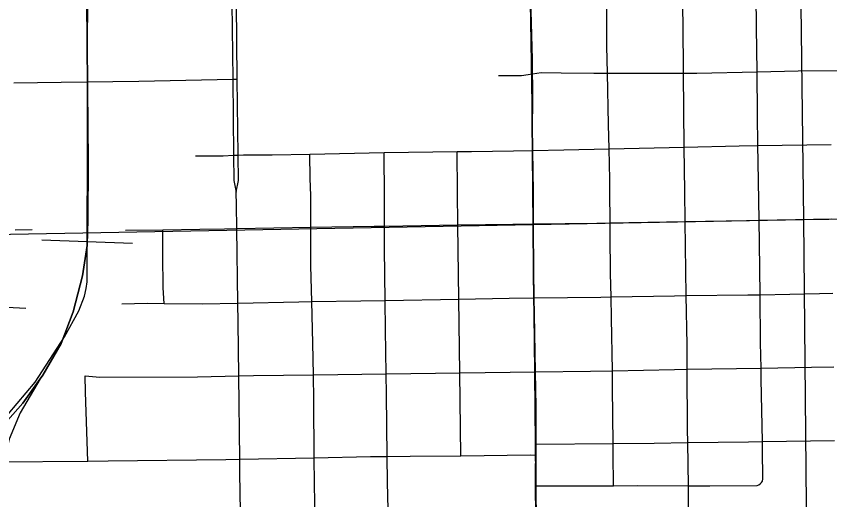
# Model space of a CAD drawing. Extents: x 23.6 to 68.7, y -63 to -29.
# Drawn here: x 44.053 to 44.728, y -48.808 to -48.406 of the extents above; entities that cross this region are included whole.
import ezdxf

# ---------------------------------------------------------------- set-up
doc = ezdxf.new("R2010")
doc.units = 0
for name, color, linetype in [('tdCoCityStreetMinor', 7, 'Continuous'), ('tdCoPriCL', 7, 'Continuous'), ('tdCoPrimary', 7, 'Continuous'), ('tdCoPriNonDiv', 7, 'Continuous'), ('tdCoPriNonDivCL', 7, 'Continuous'), ('tdCoRRCL', 7, 'Continuous'), ('tdCoSectLine', 7, 'Continuous')]:
    doc.layers.add(name, color=color, linetype=linetype)

msp = doc.modelspace()

# ---------------------------------------------------------------- linework, layer by layer
at = {"layer": 'tdCoCityStreetMinor'}
for p, q in [((44.23201, -48.39539), (44.23274, -48.45844)), ((44.23655, -48.45836), (44.23582, -48.39553)), ((44.54354, -48.45339), (44.6066, -48.45339)), ((44.60718, -48.51486), (44.6066, -48.45339)), ((44.23274, -48.45844), (44.23348, -48.52164)), ((44.23729, -48.52145), (44.23655, -48.45836)), ((44.6683, -48.51363), (44.72889, -48.51281)), ((44.29675, -48.5206), (44.3584, -48.51934)), ((44.3584, -48.51934), (44.4188, -48.5186)), ((44.66921, -48.57557), (44.72938, -48.57443)), ((44.23609, -48.58249), (44.29742, -48.58142)), ((44.23703, -48.6443), (44.23609, -48.58249)), ((44.35866, -48.58037), (44.41955, -48.57943)), ((44.4202, -48.64109), (44.41955, -48.57943)), ((44.5457, -48.57774), (44.60792, -48.57665)), ((44.60887, -48.63809), (44.60792, -48.57665)), ((44.05226, -48.58364), (44.06639, -48.58338)), ((44.14379, -48.58385), (44.1747, -48.58341)), ((44.42105, -48.70214), (44.4202, -48.64109)), ((44.29969, -48.70375), (44.35998, -48.70294)), ((44.42188, -48.77098), (44.42105, -48.70214)), ((44.60963, -48.69921), (44.67088, -48.69823)), ((44.23862, -48.77396), (44.2378, -48.70468)), ((44.48437, -48.7615), (44.54809, -48.76089)), ((44.61067, -48.796), (44.61011, -48.76017)), ((44.67192, -48.75929), (44.73186, -48.75838)), ((43.99397, -48.77653), (44.11275, -48.77551)), ((44.23862, -48.77396), (44.3004, -48.77269))]:
    msp.add_line(p, q, dxfattribs=at)
for points in [[(44.54354, -48.45339), (44.54305, -48.43112), (44.54305, -48.39053)], [(44.6066, -48.45339), (44.60622, -48.41239), (44.60581, -48.38948)], [(44.66753, -48.45232), (44.66713, -48.41557), (44.6667, -48.38847)], [(44.45313, -48.45531), (44.47221, -48.45538), (44.48147, -48.45406), (44.48866, -48.45303), (44.50523, -48.45317), (44.53207, -48.45339), (44.54354, -48.45339)], [(44.54489, -48.51625), (44.54447, -48.49609), (44.54354, -48.45339)], [(44.6066, -48.45339), (44.61761, -48.45339), (44.66753, -48.45232)], [(44.66753, -48.45232), (44.70171, -48.45158), (44.7755, -48.45104), (44.84982, -48.44961)], [(44.6683, -48.51363), (44.66792, -48.48801), (44.66753, -48.45232)], [(44.05138, -48.46143), (44.09053, -48.4609), (44.15485, -48.46003), (44.23274, -48.45844)], [(44.23274, -48.45844), (44.2346, -48.4584), (44.23655, -48.45836)], [(44.54489, -48.51625), (44.56987, -48.51569), (44.60718, -48.51486)], [(44.60718, -48.51486), (44.65256, -48.51384), (44.6683, -48.51363)], [(44.60792, -48.57665), (44.60753, -48.5518), (44.60718, -48.51486)], [(44.66921, -48.57557), (44.66851, -48.52698), (44.6683, -48.51363)], [(44.20185, -48.52206), (44.22486, -48.52206), (44.23348, -48.52164)], [(44.23348, -48.52164), (44.23534, -48.52154), (44.23729, -48.52145)], [(44.23348, -48.52164), (44.23372, -48.5426), (44.23568, -48.5522)], [(44.23568, -48.5522), (44.23572, -48.55198), (44.23572, -48.55197), (44.23753, -48.54247), (44.23729, -48.52145)], [(44.23729, -48.52145), (44.24171, -48.52123), (44.26555, -48.52123), (44.29675, -48.5206)], [(44.29742, -48.58142), (44.29742, -48.55493), (44.2969, -48.5408), (44.29675, -48.5206)], [(44.35866, -48.58037), (44.35856, -48.55538), (44.35841, -48.52066), (44.3584, -48.51934)], [(44.4188, -48.5186), (44.43071, -48.51846), (44.4657, -48.51803), (44.48168, -48.51767), (44.50727, -48.5171), (44.54489, -48.51625)], [(44.41955, -48.57943), (44.41922, -48.55222), (44.4188, -48.5186)], [(44.5457, -48.57774), (44.5455, -48.55154), (44.54542, -48.54161), (44.54489, -48.51625)], [(44.23609, -48.58249), (44.23579, -48.56299), (44.23568, -48.5522)], [(44.60792, -48.57665), (44.6587, -48.57576), (44.66921, -48.57557)], [(44.67, -48.63739), (44.66949, -48.59469), (44.66921, -48.57557)], [(44.1747, -48.58341), (44.20561, -48.58296), (44.22606, -48.58267), (44.23609, -48.58249)], [(44.29742, -48.58142), (44.35015, -48.5805), (44.35866, -48.58037)], [(44.29827, -48.64314), (44.29742, -48.61329), (44.29742, -48.58142)], [(44.35916, -48.64216), (44.35866, -48.59916), (44.35866, -48.58037)], [(44.41955, -48.57943), (44.46497, -48.57872), (44.48223, -48.57853), (44.53461, -48.57793), (44.5457, -48.57774)], [(44.54651, -48.6392), (44.54613, -48.61974), (44.54578, -48.58749), (44.5457, -48.57774)], [(44.17594, -48.64461), (44.17513, -48.63159), (44.17472, -48.60467), (44.1747, -48.58341)], [(44.67, -48.63739), (44.71921, -48.63641), (44.7303, -48.63622)], [(44.23703, -48.6443), (44.28754, -48.6433), (44.29827, -48.64314)], [(44.29827, -48.64314), (44.33912, -48.64252), (44.35916, -48.64216)], [(44.29969, -48.70375), (44.29925, -48.67767), (44.29827, -48.64314)], [(44.35916, -48.64216), (44.4202, -48.64109), (44.4202, -48.64109)], [(44.35998, -48.70294), (44.35945, -48.66642), (44.35916, -48.64216)], [(44.4202, -48.64109), (44.46194, -48.64035), (44.48283, -48.64008), (44.53792, -48.63937), (44.54651, -48.6392)], [(44.54651, -48.6392), (44.59894, -48.63819), (44.60887, -48.63809)], [(44.54756, -48.70042), (44.54684, -48.65672), (44.54651, -48.6392)], [(44.60887, -48.63809), (44.65976, -48.63759), (44.67, -48.63739)], [(44.60963, -48.69921), (44.6095, -48.67894), (44.60887, -48.63809)], [(44.67088, -48.69823), (44.67048, -48.67736), (44.67, -48.63739)], [(43.99262, -48.64621), (44.00191, -48.64621), (44.03485, -48.64706), (44.0612, -48.64855)], [(44.1409, -48.64507), (44.16176, -48.64448), (44.17594, -48.64461)], [(44.17594, -48.64461), (44.20743, -48.64488), (44.23703, -48.6443)], [(44.2378, -48.70468), (44.23727, -48.66015), (44.23703, -48.6443)], [(44.67088, -48.69823), (44.71275, -48.69757), (44.73107, -48.69718)], [(44.2378, -48.70468), (44.25014, -48.70441), (44.29969, -48.70375)], [(44.3004, -48.77269), (44.30004, -48.72504), (44.29969, -48.70375)], [(44.35998, -48.70294), (44.40092, -48.7024), (44.42104, -48.70214), (44.42105, -48.70214)], [(44.36079, -48.77162), (44.36023, -48.72033), (44.35998, -48.70294)], [(44.42105, -48.70214), (44.48379, -48.70136), (44.52956, -48.70079), (44.54756, -48.70042)], [(44.54756, -48.70042), (44.59901, -48.69938), (44.60963, -48.69921)], [(44.54809, -48.76089), (44.54779, -48.71469), (44.54756, -48.70042)], [(44.61011, -48.76017), (44.60994, -48.7493), (44.60963, -48.69921)], [(44.67192, -48.75929), (44.67107, -48.70748), (44.67088, -48.69823)], [(44.11275, -48.77551), (44.11078, -48.7183), (44.11053, -48.70462), (44.1225, -48.70582), (44.20363, -48.70542), (44.2378, -48.70468)], [(44.54809, -48.76089), (44.58209, -48.76056), (44.61011, -48.76017)], [(44.54839, -48.79591), (44.54815, -48.76958), (44.54809, -48.76089)], [(44.61011, -48.76017), (44.66037, -48.75947), (44.67192, -48.75929)], [(44.61067, -48.796), (44.62835, -48.79606), (44.66752, -48.79566), (44.66897, -48.79521), (44.67024, -48.7944), (44.67127, -48.79329), (44.67194, -48.79202), (44.67197, -48.79196), (44.67231, -48.79048), (44.67225, -48.78897), (44.67205, -48.76712), (44.67192, -48.75929)], [(44.36079, -48.77162), (44.38004, -48.77147), (44.42188, -48.77098)], [(44.42188, -48.77098), (44.47968, -48.7703), (44.48441, -48.77061)], [(44.11275, -48.77551), (44.12952, -48.77536), (44.22695, -48.7742), (44.23862, -48.77396)], [(44.24054, -48.8969), (44.23875, -48.78543), (44.23862, -48.77396)], [(44.3004, -48.77269), (44.34709, -48.77173), (44.36079, -48.77162)], [(44.30227, -48.89623), (44.30161, -48.86008), (44.30056, -48.79387), (44.3004, -48.77269)], [(44.36369, -48.89533), (44.36102, -48.79308), (44.36079, -48.77162)], [(44.4843, -48.79595), (44.48605, -48.79606), (44.54839, -48.79591)], [(44.54839, -48.79591), (44.56832, -48.79586), (44.61067, -48.796)], [(44.61303, -48.96531), (44.61192, -48.89201), (44.61082, -48.8052), (44.61067, -48.796)]]:
    msp.add_lwpolyline(points, dxfattribs=at)
at = {"layer": 'tdCoPriCL'}
msp.add_lwpolyline([(44.48399, -48.81256), (44.48382, -48.79587), (44.48371, -48.79037), (44.48382, -48.78376), (44.48403, -48.77061), (44.484, -48.7615), (44.48388, -48.73048), (44.48341, -48.70136), (44.48265, -48.65329), (44.48245, -48.64008), (44.48215, -48.6195), (44.48185, -48.57853), (44.48166, -48.55193), (44.4813, -48.51767), (44.48107, -48.49658), (44.48115, -48.47846), (44.48121, -48.46359), (44.48109, -48.45406), (44.48109, -48.45402), (44.48094, -48.44182), (44.48038, -48.42205), (44.47934, -48.39158), (44.47847, -48.35339), (44.47813, -48.32883)], dxfattribs=at)
at = {"layer": 'tdCoPrimary'}
msp.add_line((44.48432, -48.79037), (44.48435, -48.78377), dxfattribs=at)
msp.add_line((44.48432, -48.79037), (44.48435, -48.78377), dxfattribs=at)
for points in [[(44.48076, -48.42205), (44.47991, -48.39157), (44.47953, -48.37772)], [(44.48076, -48.42205), (44.47991, -48.39157), (44.47953, -48.37772)], [(44.48495, -48.85894), (44.4843, -48.79595), (44.48432, -48.79037), (44.48435, -48.78377), (44.48441, -48.77061), (44.48437, -48.7615), (44.48426, -48.73048), (44.48379, -48.70136), (44.48303, -48.65329), (44.48283, -48.64008), (44.48253, -48.6195), (44.48223, -48.57853), (44.48213, -48.56496), (44.48204, -48.55193), (44.48168, -48.51767), (44.48145, -48.49658), (44.48153, -48.47846), (44.48159, -48.46359), (44.48147, -48.45406), (44.48131, -48.44182), (44.48076, -48.42205), (44.47991, -48.39157)], [(44.48153, -48.47846), (44.48159, -48.46359), (44.48147, -48.45406), (44.48131, -48.44182), (44.48076, -48.42205)], [(44.48153, -48.47846), (44.48159, -48.46359), (44.48147, -48.45406), (44.48131, -48.44182), (44.48076, -48.42205)], [(44.48168, -48.51767), (44.48145, -48.49658), (44.48153, -48.47846)], [(44.48168, -48.51767), (44.48145, -48.49658), (44.48153, -48.47846)], [(44.48213, -48.56496), (44.48204, -48.55193), (44.48168, -48.51767)], [(44.48213, -48.56496), (44.48204, -48.55193), (44.48168, -48.51767)], [(44.48435, -48.78377), (44.48441, -48.77061), (44.48437, -48.7615), (44.48426, -48.73048), (44.48379, -48.70136), (44.48303, -48.65329), (44.48283, -48.64008), (44.48253, -48.6195), (44.48223, -48.57853), (44.48213, -48.56496)], [(44.48435, -48.78377), (44.48441, -48.77061), (44.48437, -48.7615), (44.48426, -48.73048), (44.48379, -48.70136), (44.48303, -48.65329), (44.48283, -48.64008), (44.48253, -48.6195), (44.48223, -48.57853), (44.48213, -48.56496)], [(44.48495, -48.85894), (44.4843, -48.79595), (44.48432, -48.79037)], [(44.48495, -48.85894), (44.4843, -48.79595), (44.48432, -48.79037)]]:
    msp.add_lwpolyline(points, dxfattribs=at)
at = {"layer": 'tdCoPriNonDiv'}
msp.add_lwpolyline([(44.43904, -47.29275), (44.44717, -47.50015), (44.46246, -47.74133), (44.47332, -47.92382), (44.47455, -47.9687), (44.47659, -48.22128), (44.48111, -48.49657), (44.48375, -48.79036), (44.48504, -48.91453), (44.48268, -48.94394), (44.47524, -48.98642)], dxfattribs=at)
at = {"layer": 'tdCoPriNonDivCL'}
msp.add_lwpolyline([(44.48494, -48.89363), (44.48392, -48.79595), (44.48394, -48.79037), (44.48397, -48.78377), (44.48403, -48.77061), (44.484, -48.7615), (44.48388, -48.73048), (44.48342, -48.70136), (44.48265, -48.65329), (44.48245, -48.64008), (44.48215, -48.6195), (44.48185, -48.57853), (44.48166, -48.55193), (44.4813, -48.51767), (44.48107, -48.49658), (44.48115, -48.47846), (44.48121, -48.46359), (44.48109, -48.45406), (44.48094, -48.44182), (44.48038, -48.42205), (44.47954, -48.39157), (44.47915, -48.37772), (44.47847, -48.35339), (44.47813, -48.32883)], dxfattribs=at)
msp.add_lwpolyline([(44.48494, -48.89363), (44.48392, -48.79595), (44.48394, -48.79037), (44.48397, -48.78377), (44.48403, -48.77061), (44.484, -48.7615), (44.48388, -48.73048), (44.48342, -48.70136), (44.48265, -48.65329), (44.48245, -48.64008), (44.48215, -48.6195), (44.48185, -48.57853), (44.48166, -48.55193), (44.4813, -48.51767), (44.48107, -48.49658), (44.48115, -48.47846), (44.48121, -48.46359), (44.48109, -48.45406), (44.48094, -48.44182), (44.48038, -48.42205), (44.47954, -48.39157), (44.47915, -48.37772), (44.47847, -48.35339), (44.47813, -48.32883)], dxfattribs=at)
at = {"layer": 'tdCoRRCL'}
msp.add_line((44.14956, -48.59491), (44.07461, -48.59207), dxfattribs=at)
for points in [[(42.74649, -50.31687), (42.74164, -50.05586), (42.75629, -49.92628), (42.79153, -49.80443), (42.85538, -49.70442), (42.92256, -49.6249), (42.97285, -49.5992), (43.92922, -48.85362), (44.03877, -48.74532), (44.06896, -48.71007), (44.09338, -48.67223), (44.10531, -48.65074), (44.10984, -48.63845), (44.1114, -48.63233), (44.11198, -48.62671), (44.11322, -48.05326), (44.10862, -47.52765), (44.11109, -47.4487), (44.10535, -47.15357), (44.11332, -46.467), (44.17329, -45.46369)], [(44.11149, -48.36196), (44.11196, -48.42703), (44.11224, -48.46618), (44.11302, -48.52726), (44.11276, -48.57576), (44.11241, -48.58509), (44.11197, -48.59647), (44.1083, -48.62163), (44.10044, -48.65152), (44.09048, -48.67773), (44.07527, -48.70421), (44.07316, -48.70716), (44.05876, -48.72728), (44.03989, -48.74877)], [(44.03989, -48.74877), (44.05876, -48.72728), (44.07316, -48.70716), (44.07527, -48.70421), (44.09048, -48.67773), (44.10044, -48.65152), (44.1083, -48.62163), (44.11197, -48.59647), (44.11241, -48.58509), (44.11276, -48.57576), (44.11302, -48.52726), (44.11224, -48.46618), (44.11196, -48.42703), (44.11149, -48.36196)], [(44.07316, -48.70716), (44.05653, -48.73543), (44.04736, -48.75718), (44.04369, -48.77291), (44.04342, -48.79284), (44.04395, -48.80988), (44.04578, -48.83032), (44.04841, -48.85208), (44.05312, -48.86886), (44.05888, -48.88694), (44.0585, -48.88613), (44.04854, -48.87224), (44.03831, -48.86228), (44.02521, -48.85153), (44.01184, -48.84445), (44.00083, -48.84131), (43.98955, -48.83947), (43.97514, -48.83947), (43.96019, -48.84078), (43.94683, -48.84471), (43.93582, -48.8497), (43.91984, -48.85804)]]:
    msp.add_lwpolyline(points, dxfattribs=at)
at = {"layer": 'tdCoSectLine'}
for points in [[(44.69349, -47.57678), (44.706, -48.57486)], [(44.706, -48.57486), (45.50529, -48.56439), (45.53078, -48.56358), (45.65815, -48.5622), (45.67669, -48.56221)], [(43.7047, -48.59338), (44.706, -48.57486)], [(44.706, -48.57486), (44.71545, -49.58085)]]:
    msp.add_lwpolyline(points, dxfattribs=at)

doc.saveas('drawing.dxf')
